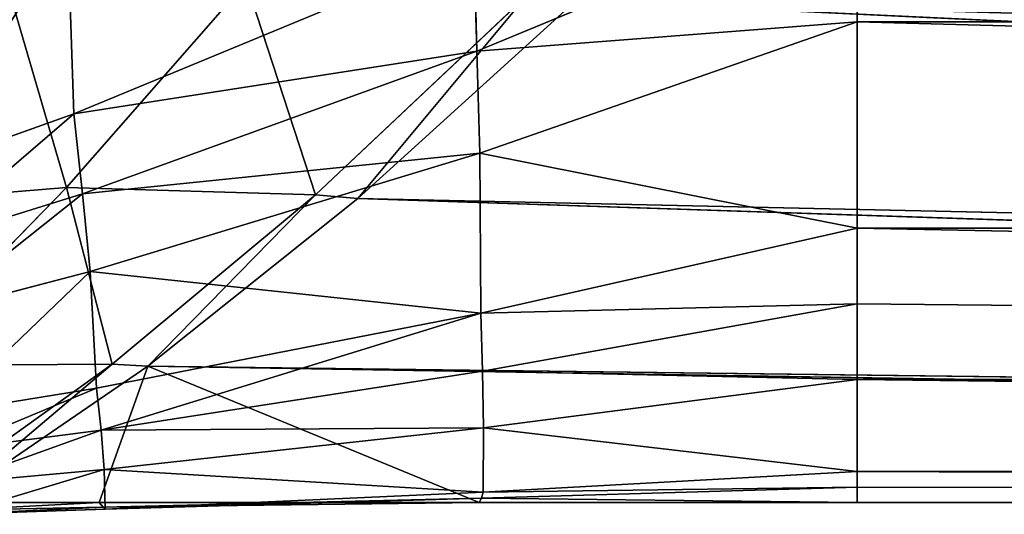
# Model space of a CAD drawing. Extents: x 0 to 21.4, y 0 to 18.7.
# Tile 369 of 482: x 13.401 to 14.105, y 11.3 to 11.653. Entities that reach past the tile are written whole.
import ezdxf

# ---------------------------------------------------------------- set-up
doc = ezdxf.new("R2010")
doc.units = 0
doc.header["$LTSCALE"] = 2.54
doc.layers.get('0').update_dxf_attribs({"color": 13, "linetype": 'CONTINUOUS'})

# ---------------------------------------------------------------- blocks, each defined once
blk = doc.blocks.new('GRUPUJ_36')
at = {"color": 0}
for p, q in [((3.71729, 11.94815, 2.18495), (3.98331, 17.6, 2.316)), ((3.71729, 11.94815, 2.18495), (3.98331, 17.6, 2.316)), ((3.73235, 17.6, 3.93257), (3.73235, 12.14939, 3.93257)), ((3.73235, 17.6, 3.93257), (3.73235, 12.14939, 3.93257)), ((3.85864, 11.7925, 2.40773), (3.98583, 17.6, 2.31984)), ((3.85864, 11.7925, 2.40773), (4.05065, 17.6, 2.58983)), ((3.85864, 11.7925, 2.40773), (3.98583, 17.6, 2.31984)), ((3.85864, 11.7925, 2.40773), (4.05065, 17.6, 2.58983)), ((3.87993, 17.6, 3.69174), (3.87993, 12.14939, 3.69174)), ((3.87993, 17.6, 3.69174), (3.87993, 12.14939, 3.69174)), ((3.97863, 11.6424, 2.63889), (4.05272, 17.6, 2.59373)), ((3.97863, 11.6424, 2.63889), (4.07451, 17.6, 2.87066)), ((3.97863, 11.6424, 2.63889), (4.05272, 17.6, 2.59373)), ((3.97863, 11.6424, 2.63889), (4.07451, 17.6, 2.87066)), ((3.98802, 17.6, 3.43078), (3.98802, 12.14939, 3.43078)), ((3.98802, 17.6, 3.43078), (3.98802, 12.14939, 3.43078)), ((4.05396, 17.6, 3.15613), (4.05396, 12.14939, 3.15613)), ((4.05396, 17.6, 3.15613), (4.05396, 12.14939, 3.15613)), ((4.07612, 12.14939, 2.87455), (4.07612, 17.6, 2.87455)), ((4.07612, 12.14939, 2.87455), (4.07612, 17.6, 2.87455)), ((3.75326, 11.87759, 3.9629), (3.64063, 12.14939, 4.03996)), ((3.64063, 12.14939, 4.03996), (3.73235, 12.14939, 3.93257)), ((3.75326, 11.87759, 3.9629), (3.64063, 12.14939, 4.03996)), ((3.64063, 12.14939, 4.03996), (3.73235, 12.14939, 3.93257)), ((3.75326, 11.87759, 3.9629), (3.73235, 12.14939, 3.93257)), ((3.8263, 11.87955, 3.8548), (3.73235, 12.14939, 3.93257)), ((3.73235, 12.14939, 3.93257), (3.87993, 12.14939, 3.69174)), ((3.8263, 11.87955, 3.8548), (3.73235, 12.14939, 3.93257)), ((3.75326, 11.87759, 3.9629), (3.73235, 12.14939, 3.93257)), ((3.73235, 12.14939, 3.93257), (3.87993, 12.14939, 3.69174)), ((3.8263, 11.87955, 3.8548), (3.87993, 12.14939, 3.69174)), ((3.8263, 11.87955, 3.8548), (3.87993, 12.14939, 3.69174)), ((3.94068, 11.88043, 3.6409), (3.87993, 12.14939, 3.69174)), ((3.94068, 11.88043, 3.6409), (3.87993, 12.14939, 3.69174)), ((3.87993, 12.14939, 3.69174), (3.93398, 12.14939, 3.56126)), ((3.87993, 12.14939, 3.69174), (3.93398, 12.14939, 3.56126)), ((3.98208, 11.88159, 3.51408), (3.93398, 12.14939, 3.56126)), ((3.93398, 12.14939, 3.56126), (3.98802, 12.14939, 3.43078)), ((3.98208, 11.88159, 3.51408), (3.93398, 12.14939, 3.56126)), ((3.94068, 11.88043, 3.6409), (3.93398, 12.14939, 3.56126)), ((3.94068, 11.88043, 3.6409), (3.93398, 12.14939, 3.56126)), ((3.93398, 12.14939, 3.56126), (3.98802, 12.14939, 3.43078)), ((3.98208, 11.88159, 3.51408), (3.98802, 12.14939, 3.43078)), ((3.98208, 11.88159, 3.51408), (3.98802, 12.14939, 3.43078)), ((4.02264, 11.88234, 3.38713), (3.98802, 12.14939, 3.43078)), ((3.98802, 12.14939, 3.43078), (4.05396, 12.14939, 3.15613)), ((4.02264, 11.88234, 3.38713), (3.98802, 12.14939, 3.43078)), ((3.98802, 12.14939, 3.43078), (4.05396, 12.14939, 3.15613)), ((4.02264, 11.88234, 3.38713), (4.05396, 12.14939, 3.15613)), ((4.02264, 11.88234, 3.38713), (4.05396, 12.14939, 3.15613)), ((4.05396, 12.14939, 3.15613), (4.06504, 12.14939, 3.01534)), ((4.06856, 11.88202, 3.14542), (4.05396, 12.14939, 3.15613)), ((4.06856, 11.88202, 3.14542), (4.05396, 12.14939, 3.15613)), ((4.05396, 12.14939, 3.15613), (4.06504, 12.14939, 3.01534)), ((4.06504, 12.14939, 3.01534), (4.07612, 12.14939, 2.87455)), ((4.07284, 11.88094, 3.00998), (4.06504, 12.14939, 3.01534)), ((4.07284, 11.88094, 3.00998), (4.06504, 12.14939, 3.01534)), ((4.06504, 12.14939, 3.01534), (4.07612, 12.14939, 2.87455)), ((4.07612, 11.87927, 2.87455), (4.07612, 12.14939, 2.87455)), ((4.07612, 11.87927, 2.87455), (4.07612, 12.14939, 2.87455)), ((3.71729, 11.94815, 2.18495), (3.85864, 11.7925, 2.40773)), ((3.71729, 11.94815, 2.18495), (3.85864, 11.7925, 2.40773)), ((3.71387, 11.9127, 2.18805), (3.856, 11.76216, 2.41)), ((3.71387, 11.9127, 2.18805), (3.856, 11.76216, 2.41)), ((3.75326, 11.87759, 3.9629), (3.8263, 11.87955, 3.8548)), ((3.75326, 11.87759, 3.9629), (3.8263, 11.87955, 3.8548)), ((3.8263, 11.87955, 3.8548), (3.94068, 11.88043, 3.6409)), ((3.8263, 11.87955, 3.8548), (3.94068, 11.88043, 3.6409)), ((3.91087, 11.60125, 3.77718), (3.8263, 11.87955, 3.8548)), ((3.91087, 11.60125, 3.77718), (3.8263, 11.87955, 3.8548)), ((3.85524, 11.59573, 3.88596), (3.8263, 11.87955, 3.8548)), ((3.85524, 11.59573, 3.88596), (3.8263, 11.87955, 3.8548)), ((3.91087, 11.60125, 3.77718), (3.94068, 11.88043, 3.6409)), ((3.91087, 11.60125, 3.77718), (3.94068, 11.88043, 3.6409)), ((3.94068, 11.88043, 3.6409), (3.98208, 11.88159, 3.51408)), ((3.94068, 11.88043, 3.6409), (3.98208, 11.88159, 3.51408)), ((3.99417, 11.60558, 3.59021), (3.94068, 11.88043, 3.6409)), ((3.99417, 11.60558, 3.59021), (3.94068, 11.88043, 3.6409)), ((3.98208, 11.88159, 3.51408), (4.02264, 11.88234, 3.38713)), ((3.98208, 11.88159, 3.51408), (4.02264, 11.88234, 3.38713)), ((4.0242, 11.60888, 3.46699), (3.98208, 11.88159, 3.51408)), ((4.0242, 11.60888, 3.46699), (3.98208, 11.88159, 3.51408)), ((4.05249, 11.61126, 3.34352), (4.02264, 11.88234, 3.38713)), ((4.02264, 11.88234, 3.38713), (4.06856, 11.88202, 3.14542)), ((4.02264, 11.88234, 3.38713), (4.06856, 11.88202, 3.14542)), ((4.0242, 11.60888, 3.46699), (4.02264, 11.88234, 3.38713)), ((4.05249, 11.61126, 3.34352), (4.02264, 11.88234, 3.38713)), ((4.0242, 11.60888, 3.46699), (4.02264, 11.88234, 3.38713)), ((4.05249, 11.61126, 3.34352), (4.06856, 11.88202, 3.14542)), ((4.05249, 11.61126, 3.34352), (4.06856, 11.88202, 3.14542)), ((4.06856, 11.88202, 3.14542), (4.07284, 11.88094, 3.00998)), ((4.08071, 11.61195, 3.13472), (4.06856, 11.88202, 3.14542)), ((4.06856, 11.88202, 3.14542), (4.07284, 11.88094, 3.00998)), ((4.08071, 11.61195, 3.13472), (4.06856, 11.88202, 3.14542)), ((4.07284, 11.88094, 3.00998), (4.07612, 11.87927, 2.87455)), ((4.07941, 11.61032, 3.00461), (4.07284, 11.88094, 3.00998)), ((4.07284, 11.88094, 3.00998), (4.07612, 11.87927, 2.87455)), ((4.07941, 11.61032, 3.00461), (4.07284, 11.88094, 3.00998)), ((4.07612, 11.60748, 2.87455), (4.07612, 11.87927, 2.87455)), ((4.07612, 11.60748, 2.87455), (4.07612, 11.87927, 2.87455)), ((3.67952, 11.87537, 4.07072), (3.75326, 11.87759, 3.9629)), ((3.67952, 11.87537, 4.07072), (3.75326, 11.87759, 3.9629)), ((3.79812, 11.58955, 3.99419), (3.67952, 11.87537, 4.07072)), ((3.79812, 11.58955, 3.99419), (3.67952, 11.87537, 4.07072)), ((3.85524, 11.59573, 3.88596), (3.75326, 11.87759, 3.9629)), ((3.85524, 11.59573, 3.88596), (3.75326, 11.87759, 3.9629)), ((3.79812, 11.58955, 3.99419), (3.75326, 11.87759, 3.9629)), ((3.79812, 11.58955, 3.99419), (3.75326, 11.87759, 3.9629)), ((3.856, 11.76216, 2.41), (3.85864, 11.7925, 2.40773)), ((3.856, 11.76216, 2.41), (3.85864, 11.7925, 2.40773)), ((3.85864, 11.7925, 2.40773), (3.97863, 11.6424, 2.63889)), ((3.85864, 11.7925, 2.40773), (3.97863, 11.6424, 2.63889)), ((3.85067, 11.58425, 2.42007), (3.856, 11.76216, 2.41)), ((3.85067, 11.58425, 2.42007), (3.856, 11.76216, 2.41)), ((3.856, 11.76216, 2.41), (3.97714, 11.61692, 2.64011)), ((3.856, 11.76216, 2.41), (3.97714, 11.61692, 2.64011)), ((3.70397, 11.71253, 2.20187), (3.85067, 11.58425, 2.42007)), ((3.70397, 11.71253, 2.20187), (3.85067, 11.58425, 2.42007)), ((3.97714, 11.61692, 2.64011), (3.97863, 11.6424, 2.63889)), ((3.97714, 11.61692, 2.64011), (3.97863, 11.6424, 2.63889)), ((3.97863, 11.6424, 2.63889), (4.07612, 11.5, 2.87455)), ((3.97863, 11.6424, 2.63889), (4.07612, 11.5, 2.87455)), ((3.97714, 11.61692, 2.64011), (4.07612, 11.47905, 2.87455)), ((3.97811, 11.46019, 2.64551), (3.97714, 11.61692, 2.64011)), ((3.97714, 11.61692, 2.64011), (4.07612, 11.47905, 2.87455)), ((3.97811, 11.46019, 2.64551), (3.97714, 11.61692, 2.64011)), ((4.05249, 11.61126, 3.34352), (4.08071, 11.61195, 3.13472)), ((4.05249, 11.61126, 3.34352), (4.08071, 11.61195, 3.13472)), ((4.08071, 11.61195, 3.13472), (4.07941, 11.61032, 3.00461)), ((4.08071, 11.61195, 3.13472), (4.07941, 11.61032, 3.00461)), ((4.08446, 11.50487, 3.13052), (4.08071, 11.61195, 3.13472)), ((4.08446, 11.50487, 3.13052), (4.08071, 11.61195, 3.13472)), ((3.91087, 11.60125, 3.77718), (3.99417, 11.60558, 3.59021)), ((3.91087, 11.60125, 3.77718), (3.99417, 11.60558, 3.59021)), ((3.99417, 11.60558, 3.59021), (4.0242, 11.60888, 3.46699)), ((3.99417, 11.60558, 3.59021), (4.0242, 11.60888, 3.46699)), ((4.01216, 11.49557, 3.57041), (3.99417, 11.60558, 3.59021)), ((4.01216, 11.49557, 3.57041), (3.99417, 11.60558, 3.59021)), ((4.0242, 11.60888, 3.46699), (4.05249, 11.61126, 3.34352)), ((4.0242, 11.60888, 3.46699), (4.05249, 11.61126, 3.34352)), ((4.03826, 11.50005, 3.44858), (4.0242, 11.60888, 3.46699)), ((4.03826, 11.50005, 3.44858), (4.0242, 11.60888, 3.46699)), ((4.06225, 11.50336, 3.32644), (4.05249, 11.61126, 3.34352)), ((4.06225, 11.50336, 3.32644), (4.05249, 11.61126, 3.34352)), ((4.07941, 11.61032, 3.00461), (4.07612, 11.60748, 2.87455)), ((4.07941, 11.61032, 3.00461), (4.07612, 11.60748, 2.87455)), ((4.07612, 11.5, 2.87455), (4.07612, 11.60748, 2.87455)), ((4.07612, 11.5, 2.87455), (4.07612, 11.60748, 2.87455)), ((4.0815, 11.50317, 3.0025), (4.07941, 11.61032, 3.00461)), ((4.0815, 11.50317, 3.0025), (4.07941, 11.61032, 3.00461)), ((3.85524, 11.59573, 3.88596), (3.91087, 11.60125, 3.77718)), ((3.85524, 11.59573, 3.88596), (3.91087, 11.60125, 3.77718)), ((3.94014, 11.48896, 3.74688), (3.91087, 11.60125, 3.77718)), ((3.94014, 11.48896, 3.74688), (3.91087, 11.60125, 3.77718)), ((3.79812, 11.58955, 3.99419), (3.85524, 11.59573, 3.88596)), ((3.79812, 11.58955, 3.99419), (3.85524, 11.59573, 3.88596)), ((3.89078, 11.48148, 3.85593), (3.85524, 11.59573, 3.88596)), ((3.89078, 11.48148, 3.85593), (3.85524, 11.59573, 3.88596)), ((3.67008, 11.58506, 4.14595), (3.79812, 11.58955, 3.99419)), ((3.67008, 11.58506, 4.14595), (3.79812, 11.58955, 3.99419)), ((3.83958, 11.47312, 3.96432), (3.79812, 11.58955, 3.99419)), ((3.83958, 11.47312, 3.96432), (3.79812, 11.58955, 3.99419)), ((3.86376, 11.42744, 2.42563), (3.85067, 11.58425, 2.42007)), ((3.85067, 11.58425, 2.42007), (3.97811, 11.46019, 2.64551)), ((3.86376, 11.42744, 2.42563), (3.85067, 11.58425, 2.42007)), ((3.85067, 11.58425, 2.42007), (3.97811, 11.46019, 2.64551))]:
    blk.add_line(p, q, dxfattribs=at)
mesh = blk.add_polyface(dxfattribs=at)
corners = [(3.73235, 17.6, 3.93257), (3.64063, 12.14939, 4.03996), (3.73235, 12.14939, 3.93257), (3.54891, 17.6, 4.14734), (3.54891, 12.14939, 4.14734)]
mesh.append_faces([[corners[k] for k in face] for face in [(0, 1, 2)]], dxfattribs={"vtx0": -1, "color": 0})
mesh.append_faces([[corners[k] for k in face] for face in [(1, 0, 3)]], dxfattribs={"vtx0": -1, "vtx2": -1, "color": 0})
mesh.append_faces([[corners[k] for k in face] for face in [(3, 4, 1)]], dxfattribs={"vtx2": -1, "color": 0})
mesh = blk.add_polyface(dxfattribs=at)
corners = [(3.72919, 17.6, 1.81935), (3.87413, 17.6, 2.05587), (3.55564, 12.10757, 1.97364)]
mesh.append_faces([[corners[k] for k in face] for face in [(0, 1, 2)]], dxfattribs={"color": 0})
mesh = blk.add_polyface(dxfattribs=at)
corners = [(3.55564, 12.10757, 1.97364), (3.8771, 17.6, 2.05959), (3.71729, 11.94815, 2.18495), (3.87413, 17.6, 2.05587)]
mesh.append_faces([[corners[k] for k in face] for face in [(0, 1, 2), (1, 0, 3)]], dxfattribs={"vtx0": -1, "color": 0})
mesh = blk.add_polyface(dxfattribs=at)
corners = [(3.98331, 17.6, 2.316), (3.71729, 11.94815, 2.18495), (3.8771, 17.6, 2.05959)]
mesh.append_faces([[corners[k] for k in face] for face in [(0, 1, 2)]], dxfattribs={"color": 0})
mesh = blk.add_polyface(dxfattribs=at)
corners = [(3.71729, 11.94815, 2.18495), (3.98583, 17.6, 2.31984), (3.85864, 11.7925, 2.40773), (3.98331, 17.6, 2.316)]
mesh.append_faces([[corners[k] for k in face] for face in [(0, 1, 2), (1, 0, 3)]], dxfattribs={"vtx0": -1, "color": 0})
mesh = blk.add_polyface(dxfattribs=at)
corners = [(3.87993, 17.6, 3.69174), (3.73235, 12.14939, 3.93257), (3.87993, 12.14939, 3.69174), (3.73235, 17.6, 3.93257)]
mesh.append_faces([[corners[k] for k in face] for face in [(0, 1, 2), (1, 0, 3)]], dxfattribs={"vtx0": -1, "color": 0})
mesh = blk.add_polyface(dxfattribs=at)
corners = [(4.05065, 17.6, 2.58983), (3.85864, 11.7925, 2.40773), (3.98583, 17.6, 2.31984)]
mesh.append_faces([[corners[k] for k in face] for face in [(0, 1, 2)]], dxfattribs={"color": 0})
mesh = blk.add_polyface(dxfattribs=at)
corners = [(3.85864, 11.7925, 2.40773), (4.05272, 17.6, 2.59373), (3.97863, 11.6424, 2.63889), (4.05065, 17.6, 2.58983)]
mesh.append_faces([[corners[k] for k in face] for face in [(0, 1, 2), (1, 0, 3)]], dxfattribs={"vtx0": -1, "color": 0})
mesh = blk.add_polyface(dxfattribs=at)
corners = [(3.98802, 17.6, 3.43078), (3.93398, 12.14939, 3.56126), (3.98802, 12.14939, 3.43078), (3.87993, 12.14939, 3.69174), (3.87993, 17.6, 3.69174)]
mesh.append_faces([[corners[k] for k in face] for face in [(0, 1, 2), (3, 0, 4)]], dxfattribs={"vtx0": -1, "color": 0})
mesh.append_faces([[corners[k] for k in face] for face in [(1, 0, 3)]], dxfattribs={"vtx0": -1, "vtx1": -1, "color": 0})
mesh = blk.add_polyface(dxfattribs=at)
corners = [(4.07451, 17.6, 2.87066), (3.97863, 11.6424, 2.63889), (4.05272, 17.6, 2.59373)]
mesh.append_faces([[corners[k] for k in face] for face in [(0, 1, 2)]], dxfattribs={"color": 0})
mesh = blk.add_polyface(dxfattribs=at)
corners = [(3.97863, 11.6424, 2.63889), (4.07612, 11.60748, 2.87455), (4.07612, 11.5, 2.87455), (4.07612, 11.87927, 2.87455), (4.07451, 17.6, 2.87066), (4.07612, 12.14939, 2.87455), (4.07612, 17.6, 2.87455)]
mesh.append_faces([[corners[k] for k in face] for face in [(0, 1, 2), (5, 4, 6)]], dxfattribs={"vtx0": -1, "color": 0})
mesh.append_faces([[corners[k] for k in face] for face in [(1, 0, 3), (3, 4, 5)]], dxfattribs={"vtx0": -1, "vtx1": -1, "color": 0})
mesh.append_faces([[corners[k] for k in face] for face in [(3, 0, 4)]], dxfattribs={"vtx0": -1, "vtx2": -1, "color": 0})
mesh = blk.add_polyface(dxfattribs=at)
corners = [(4.05396, 17.6, 3.15613), (3.98802, 12.14939, 3.43078), (4.05396, 12.14939, 3.15613), (3.98802, 17.6, 3.43078)]
mesh.append_faces([[corners[k] for k in face] for face in [(0, 1, 2), (1, 0, 3)]], dxfattribs={"vtx0": -1, "color": 0})
mesh = blk.add_polyface(dxfattribs=at)
corners = [(4.07612, 17.6, 2.87455), (4.06504, 12.14939, 3.01534), (4.07612, 12.14939, 2.87455), (4.05396, 12.14939, 3.15613), (4.05396, 17.6, 3.15613)]
mesh.append_faces([[corners[k] for k in face] for face in [(0, 1, 2), (3, 0, 4)]], dxfattribs={"vtx0": -1, "color": 0})
mesh.append_faces([[corners[k] for k in face] for face in [(1, 0, 3)]], dxfattribs={"vtx0": -1, "vtx1": -1, "color": 0})
mesh = blk.add_polyface(dxfattribs=at)
corners = [(3.64063, 12.14939, 4.03996), (3.75326, 11.87759, 3.9629), (3.73235, 12.14939, 3.93257)]
mesh.append_faces([[corners[k] for k in face] for face in [(0, 1, 2)]], dxfattribs={"color": 0})
mesh = blk.add_polyface(dxfattribs=at)
corners = [(3.64063, 12.14939, 4.03996), (3.67952, 11.87537, 4.07072), (3.75326, 11.87759, 3.9629)]
mesh.append_faces([[corners[k] for k in face] for face in [(0, 1, 2)]], dxfattribs={"color": 0})
mesh = blk.add_polyface(dxfattribs=at)
corners = [(3.73235, 12.14939, 3.93257), (3.8263, 11.87955, 3.8548), (3.87993, 12.14939, 3.69174)]
mesh.append_faces([[corners[k] for k in face] for face in [(0, 1, 2)]], dxfattribs={"color": 0})
mesh = blk.add_polyface(dxfattribs=at)
corners = [(3.73235, 12.14939, 3.93257), (3.75326, 11.87759, 3.9629), (3.8263, 11.87955, 3.8548)]
mesh.append_faces([[corners[k] for k in face] for face in [(0, 1, 2)]], dxfattribs={"color": 0})
mesh = blk.add_polyface(dxfattribs=at)
corners = [(3.87993, 12.14939, 3.69174), (3.8263, 11.87955, 3.8548), (3.94068, 11.88043, 3.6409)]
mesh.append_faces([[corners[k] for k in face] for face in [(0, 1, 2)]], dxfattribs={"color": 0})
mesh = blk.add_polyface(dxfattribs=at)
corners = [(3.87993, 12.14939, 3.69174), (3.94068, 11.88043, 3.6409), (3.93398, 12.14939, 3.56126)]
mesh.append_faces([[corners[k] for k in face] for face in [(0, 1, 2)]], dxfattribs={"color": 0})
mesh = blk.add_polyface(dxfattribs=at)
corners = [(3.93398, 12.14939, 3.56126), (3.98208, 11.88159, 3.51408), (3.98802, 12.14939, 3.43078)]
mesh.append_faces([[corners[k] for k in face] for face in [(0, 1, 2)]], dxfattribs={"color": 0})
mesh = blk.add_polyface(dxfattribs=at)
corners = [(3.93398, 12.14939, 3.56126), (3.94068, 11.88043, 3.6409), (3.98208, 11.88159, 3.51408)]
mesh.append_faces([[corners[k] for k in face] for face in [(0, 1, 2)]], dxfattribs={"color": 0})
mesh = blk.add_polyface(dxfattribs=at)
corners = [(3.98802, 12.14939, 3.43078), (3.98208, 11.88159, 3.51408), (4.02264, 11.88234, 3.38713)]
mesh.append_faces([[corners[k] for k in face] for face in [(0, 1, 2)]], dxfattribs={"color": 0})
mesh = blk.add_polyface(dxfattribs=at)
corners = [(3.98802, 12.14939, 3.43078), (4.02264, 11.88234, 3.38713), (4.05396, 12.14939, 3.15613)]
mesh.append_faces([[corners[k] for k in face] for face in [(0, 1, 2)]], dxfattribs={"color": 0})
mesh = blk.add_polyface(dxfattribs=at)
corners = [(4.05396, 12.14939, 3.15613), (4.02264, 11.88234, 3.38713), (4.06856, 11.88202, 3.14542)]
mesh.append_faces([[corners[k] for k in face] for face in [(0, 1, 2)]], dxfattribs={"color": 0})
mesh = blk.add_polyface(dxfattribs=at)
corners = [(4.06504, 12.14939, 3.01534), (4.06856, 11.88202, 3.14542), (4.07284, 11.88094, 3.00998), (4.05396, 12.14939, 3.15613)]
mesh.append_faces([[corners[k] for k in face] for face in [(0, 1, 2), (1, 0, 3)]], dxfattribs={"vtx0": -1, "color": 0})
mesh = blk.add_polyface(dxfattribs=at)
corners = [(4.07612, 12.14939, 2.87455), (4.07284, 11.88094, 3.00998), (4.07612, 11.87927, 2.87455), (4.06504, 12.14939, 3.01534)]
mesh.append_faces([[corners[k] for k in face] for face in [(0, 1, 2), (1, 0, 3)]], dxfattribs={"vtx0": -1, "color": 0})
mesh = blk.add_polyface(dxfattribs=at)
corners = [(3.71387, 11.9127, 2.18805), (3.85864, 11.7925, 2.40773), (3.856, 11.76216, 2.41), (3.71729, 11.94815, 2.18495)]
mesh.append_faces([[corners[k] for k in face] for face in [(0, 1, 2), (1, 0, 3)]], dxfattribs={"vtx0": -1, "color": 0})
mesh = blk.add_polyface(dxfattribs=at)
corners = [(3.70397, 11.71253, 2.20187), (3.856, 11.76216, 2.41), (3.85067, 11.58425, 2.42007), (3.71387, 11.9127, 2.18805)]
mesh.append_faces([[corners[k] for k in face] for face in [(0, 1, 2), (1, 0, 3)]], dxfattribs={"vtx0": -1, "color": 0})
mesh = blk.add_polyface(dxfattribs=at)
corners = [(3.8263, 11.87955, 3.8548), (3.75326, 11.87759, 3.9629), (3.85524, 11.59573, 3.88596)]
mesh.append_faces([[corners[k] for k in face] for face in [(0, 1, 2)]], dxfattribs={"color": 0})
mesh = blk.add_polyface(dxfattribs=at)
corners = [(3.94068, 11.88043, 3.6409), (3.8263, 11.87955, 3.8548), (3.91087, 11.60125, 3.77718)]
mesh.append_faces([[corners[k] for k in face] for face in [(0, 1, 2)]], dxfattribs={"color": 0})
mesh = blk.add_polyface(dxfattribs=at)
corners = [(3.8263, 11.87955, 3.8548), (3.85524, 11.59573, 3.88596), (3.91087, 11.60125, 3.77718)]
mesh.append_faces([[corners[k] for k in face] for face in [(0, 1, 2)]], dxfattribs={"color": 0})
mesh = blk.add_polyface(dxfattribs=at)
corners = [(3.94068, 11.88043, 3.6409), (3.91087, 11.60125, 3.77718), (3.99417, 11.60558, 3.59021)]
mesh.append_faces([[corners[k] for k in face] for face in [(0, 1, 2)]], dxfattribs={"color": 0})
mesh = blk.add_polyface(dxfattribs=at)
corners = [(4.0242, 11.60888, 3.46699), (3.94068, 11.88043, 3.6409), (3.99417, 11.60558, 3.59021), (3.98208, 11.88159, 3.51408)]
mesh.append_faces([[corners[k] for k in face] for face in [(0, 1, 2), (1, 0, 3)]], dxfattribs={"vtx0": -1, "color": 0})
mesh = blk.add_polyface(dxfattribs=at)
corners = [(4.02264, 11.88234, 3.38713), (3.98208, 11.88159, 3.51408), (4.0242, 11.60888, 3.46699)]
mesh.append_faces([[corners[k] for k in face] for face in [(0, 1, 2)]], dxfattribs={"color": 0})
mesh = blk.add_polyface(dxfattribs=at)
corners = [(4.02264, 11.88234, 3.38713), (4.05249, 11.61126, 3.34352), (4.06856, 11.88202, 3.14542)]
mesh.append_faces([[corners[k] for k in face] for face in [(0, 1, 2)]], dxfattribs={"color": 0})
mesh = blk.add_polyface(dxfattribs=at)
corners = [(4.02264, 11.88234, 3.38713), (4.0242, 11.60888, 3.46699), (4.05249, 11.61126, 3.34352)]
mesh.append_faces([[corners[k] for k in face] for face in [(0, 1, 2)]], dxfattribs={"color": 0})
mesh = blk.add_polyface(dxfattribs=at)
corners = [(4.06856, 11.88202, 3.14542), (4.05249, 11.61126, 3.34352), (4.08071, 11.61195, 3.13472)]
mesh.append_faces([[corners[k] for k in face] for face in [(0, 1, 2)]], dxfattribs={"color": 0})
mesh = blk.add_polyface(dxfattribs=at)
corners = [(4.07284, 11.88094, 3.00998), (4.08071, 11.61195, 3.13472), (4.07941, 11.61032, 3.00461), (4.06856, 11.88202, 3.14542)]
mesh.append_faces([[corners[k] for k in face] for face in [(0, 1, 2), (1, 0, 3)]], dxfattribs={"vtx0": -1, "color": 0})
mesh = blk.add_polyface(dxfattribs=at)
corners = [(4.07612, 11.87927, 2.87455), (4.07941, 11.61032, 3.00461), (4.07612, 11.60748, 2.87455), (4.07284, 11.88094, 3.00998)]
mesh.append_faces([[corners[k] for k in face] for face in [(0, 1, 2), (1, 0, 3)]], dxfattribs={"vtx0": -1, "color": 0})
mesh = blk.add_polyface(dxfattribs=at)
corners = [(3.67952, 11.87537, 4.07072), (3.67008, 11.58506, 4.14595), (3.79812, 11.58955, 3.99419)]
mesh.append_faces([[corners[k] for k in face] for face in [(0, 1, 2)]], dxfattribs={"color": 0})
mesh = blk.add_polyface(dxfattribs=at)
corners = [(3.75326, 11.87759, 3.9629), (3.67952, 11.87537, 4.07072), (3.79812, 11.58955, 3.99419)]
mesh.append_faces([[corners[k] for k in face] for face in [(0, 1, 2)]], dxfattribs={"color": 0})
mesh = blk.add_polyface(dxfattribs=at)
corners = [(3.75326, 11.87759, 3.9629), (3.79812, 11.58955, 3.99419), (3.85524, 11.59573, 3.88596)]
mesh.append_faces([[corners[k] for k in face] for face in [(0, 1, 2)]], dxfattribs={"color": 0})
mesh = blk.add_polyface(dxfattribs=at)
corners = [(3.856, 11.76216, 2.41), (3.97863, 11.6424, 2.63889), (3.97714, 11.61692, 2.64011), (3.85864, 11.7925, 2.40773)]
mesh.append_faces([[corners[k] for k in face] for face in [(0, 1, 2), (1, 0, 3)]], dxfattribs={"vtx0": -1, "color": 0})
mesh = blk.add_polyface(dxfattribs=at)
corners = [(3.85067, 11.58425, 2.42007), (3.97714, 11.61692, 2.64011), (3.97811, 11.46019, 2.64551), (3.856, 11.76216, 2.41)]
mesh.append_faces([[corners[k] for k in face] for face in [(0, 1, 2), (1, 0, 3)]], dxfattribs={"vtx0": -1, "color": 0})
mesh = blk.add_polyface(dxfattribs=at)
corners = [(3.71193, 11.54361, 2.20961), (3.85067, 11.58425, 2.42007), (3.86376, 11.42744, 2.42563), (3.70397, 11.71253, 2.20187)]
mesh.append_faces([[corners[k] for k in face] for face in [(0, 1, 2), (1, 0, 3)]], dxfattribs={"vtx0": -1, "color": 0})
mesh = blk.add_polyface(dxfattribs=at)
corners = [(3.56085, 11.50952, 2.00801), (3.71193, 11.54361, 2.20961), (3.73514, 11.3971, 2.21363), (3.54303, 11.66221, 2.00305)]
mesh.append_faces([[corners[k] for k in face] for face in [(0, 1, 2), (1, 0, 3)]], dxfattribs={"vtx0": -1, "color": 0})
mesh = blk.add_polyface(dxfattribs=at)
corners = [(3.97714, 11.61692, 2.64011), (4.07612, 11.5, 2.87455), (4.07612, 11.47905, 2.87455), (3.97863, 11.6424, 2.63889)]
mesh.append_faces([[corners[k] for k in face] for face in [(0, 1, 2), (1, 0, 3)]], dxfattribs={"vtx0": -1, "color": 0})
mesh = blk.add_polyface(dxfattribs=at)
corners = [(3.97714, 11.61692, 2.64011), (4.07612, 11.47905, 2.87455), (3.97811, 11.46019, 2.64551)]
mesh.append_faces([[corners[k] for k in face] for face in [(0, 1, 2)]], dxfattribs={"color": 0})
mesh = blk.add_polyface(dxfattribs=at)
corners = [(4.08446, 11.50487, 3.13052), (4.05249, 11.61126, 3.34352), (4.06225, 11.50336, 3.32644), (4.08071, 11.61195, 3.13472)]
mesh.append_faces([[corners[k] for k in face] for face in [(0, 1, 2), (1, 0, 3)]], dxfattribs={"vtx0": -1, "color": 0})
mesh = blk.add_polyface(dxfattribs=at)
corners = [(4.07941, 11.61032, 3.00461), (4.08446, 11.50487, 3.13052), (4.0815, 11.50317, 3.0025), (4.08071, 11.61195, 3.13472)]
mesh.append_faces([[corners[k] for k in face] for face in [(0, 1, 2), (1, 0, 3)]], dxfattribs={"vtx0": -1, "color": 0})
mesh = blk.add_polyface(dxfattribs=at)
corners = [(4.01216, 11.49557, 3.57041), (3.91087, 11.60125, 3.77718), (3.94014, 11.48896, 3.74688), (3.99417, 11.60558, 3.59021)]
mesh.append_faces([[corners[k] for k in face] for face in [(0, 1, 2), (1, 0, 3)]], dxfattribs={"vtx0": -1, "color": 0})
mesh = blk.add_polyface(dxfattribs=at)
corners = [(4.03826, 11.50005, 3.44858), (3.99417, 11.60558, 3.59021), (4.01216, 11.49557, 3.57041), (4.0242, 11.60888, 3.46699)]
mesh.append_faces([[corners[k] for k in face] for face in [(0, 1, 2), (1, 0, 3)]], dxfattribs={"vtx0": -1, "color": 0})
mesh = blk.add_polyface(dxfattribs=at)
corners = [(4.06225, 11.50336, 3.32644), (4.0242, 11.60888, 3.46699), (4.03826, 11.50005, 3.44858), (4.05249, 11.61126, 3.34352)]
mesh.append_faces([[corners[k] for k in face] for face in [(0, 1, 2), (1, 0, 3)]], dxfattribs={"vtx0": -1, "color": 0})
mesh = blk.add_polyface(dxfattribs=at)
corners = [(4.07612, 11.60748, 2.87455), (4.0815, 11.50317, 3.0025), (4.07612, 11.5, 2.87455), (4.07941, 11.61032, 3.00461)]
mesh.append_faces([[corners[k] for k in face] for face in [(0, 1, 2), (1, 0, 3)]], dxfattribs={"vtx0": -1, "color": 0})
mesh = blk.add_polyface(dxfattribs=at)
corners = [(3.94014, 11.48896, 3.74688), (3.85524, 11.59573, 3.88596), (3.89078, 11.48148, 3.85593), (3.91087, 11.60125, 3.77718)]
mesh.append_faces([[corners[k] for k in face] for face in [(0, 1, 2), (1, 0, 3)]], dxfattribs={"vtx0": -1, "color": 0})
mesh = blk.add_polyface(dxfattribs=at)
corners = [(3.89078, 11.48148, 3.85593), (3.79812, 11.58955, 3.99419), (3.83958, 11.47312, 3.96432), (3.85524, 11.59573, 3.88596)]
mesh.append_faces([[corners[k] for k in face] for face in [(0, 1, 2), (1, 0, 3)]], dxfattribs={"vtx0": -1, "color": 0})
mesh = blk.add_polyface(dxfattribs=at)
corners = [(3.83958, 11.47312, 3.96432), (3.67008, 11.58506, 4.14595), (3.72727, 11.46537, 4.10978), (3.79812, 11.58955, 3.99419)]
mesh.append_faces([[corners[k] for k in face] for face in [(0, 1, 2), (1, 0, 3)]], dxfattribs={"vtx0": -1, "color": 0})
mesh = blk.add_polyface(dxfattribs=at)
corners = [(3.86376, 11.42744, 2.42563), (3.97811, 11.46019, 2.64551), (3.9975, 11.31489, 2.64845), (3.85067, 11.58425, 2.42007)]
mesh.append_faces([[corners[k] for k in face] for face in [(0, 1, 2), (1, 0, 3)]], dxfattribs={"vtx0": -1, "color": 0})
blk = doc.blocks.new('GRUPUJ_37')
at = {"color": 0}
blk.add_blockref('GRUPUJ_36', (0, 0, -0.61175), dxfattribs=at)
blk = doc.blocks.new('KOMPONENT_7')
at = {"color": 253, "rotation": 270.0000000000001}
blk.add_blockref('GRUPUJ_37', (1.85, 15.38405, 1.11856), dxfattribs=at)

msp = doc.modelspace()

# ---------------------------------------------------------------- block references
at = {"color": 0}
msp.add_blockref('KOMPONENT_7', (0, 0), dxfattribs=at)

doc.saveas('drawing.dxf')
